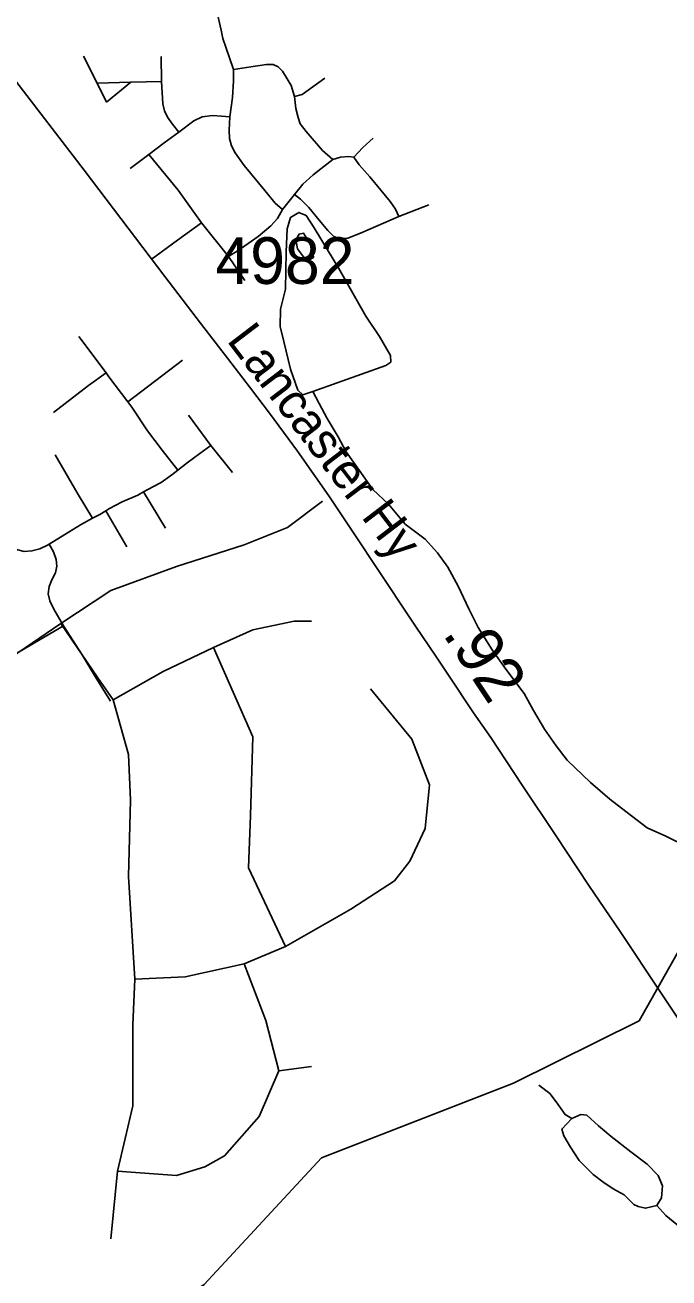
# Model space of a CAD drawing. Extents: x 1383679 to 1536984, y 460658 to 651027.
# Drawn here: x 1442977 to 1444699, y 471554 to 474906 of the extents above; entities that cross this region are included whole.
import ezdxf

# ---------------------------------------------------------------- set-up
doc = ezdxf.new("R2010")
doc.units = 0
for name, color, linetype in [('Exist Hydrographic Creek Single Shore', 7, 'Continuous'), ('Exist Hydrographic Misc Water Feature', 7, 'Continuous'), ('Exist Road Non-System Type 51', 7, 'Continuous'), ('Exist Road Secondary Mileage Hundredths English Label', 7, 'Continuous'), ('Exist Road Secondary Type 51 Attributed', 7, 'Continuous'), ('Exist Road Secondary Type 51 Label', 7, 'Continuous'), ('Exist Road Secondary Type 51 Number Label', 7, 'Continuous')]:
    doc.layers.add(name, color=color, linetype=linetype)

msp = doc.modelspace()

# ---------------------------------------------------------------- linework, layer by layer
at = {"layer": 'Exist Hydrographic Creek Single Shore'}
msp.add_lwpolyline([(1442699, 471184.5), (1443253.1, 471399.8), (1443456.1, 471536.8), (1443770, 471875.2), (1444283.1, 472075), (1444619, 472242.1), (1444791.1, 472547.2), (1445263.1, 472321.1), (1445451, 472153.2), (1445649.1, 472024.5), (1445764.1, 471913.9), (1446012.1, 471807.1), (1446143.1, 471673.2), (1446199.1, 471563.7), (1446261.1, 471319.6), (1446326.1, 471187), (1446767.1, 470702.1), (1446992.1, 470264.3), (1446999.1, 470182.2), (1447024.1, 470165.2), (1447116.1, 469746.5)], dxfattribs=at)
at = {"layer": 'Exist Hydrographic Misc Water Feature'}
for points in [[(1443746, 473925.4), (1443719.7, 473916.1), (1443706, 473928.7), (1443686.9, 473984.9), (1443668.4, 474059.1), (1443659.1, 474099.5), (1443660, 474145.4), (1443672.9, 474199.3), (1443674.7, 474299.4), (1443677.9, 474360.9), (1443686.4, 474391.1), (1443708.7, 474404.6), (1443728.6, 474395.9), (1443750, 474363.5), (1443816, 474254.7), (1443887.7, 474126.9), (1443924.8, 474072.8), (1443953.8, 474022.1), (1443955.4, 474004), (1443941.4, 473994.5), (1443746, 473925.4)], [(1443746.8, 474299.6), (1443739.2, 474320.2), (1443721.7, 474348.5), (1443709.7, 474346.3), (1443701.3, 474330.8), (1443705, 474307), (1443726.4, 474278.7), (1443738.4, 474278.4), (1443748.4, 474283.9), (1443746.8, 474299.6)], [(1443746, 473925.4), (1443763.4, 473893.1), (1443784.6, 473853.2), (1443813.9, 473804.2), (1443835.1, 473764.4), (1443870.1, 473715.3), (1443907.3, 473662.8), (1443948.6, 473624.3), (1443993.7, 473570.8), (1444046.9, 473530.4), (1444080.2, 473493.6), (1444107.5, 473455.3), (1444134.7, 473404.7), (1444163.6, 473344.2), (1444188.6, 473293.6), (1444225.6, 473234.6), (1444262.6, 473182.2), (1444311.4, 473117.2), (1444336.6, 473072.4), (1444365.7, 473021.7), (1444396.9, 472977.6), (1444426.3, 472939.3), (1444489.2, 472879.7), (1444540.5, 472834.4), (1444583.8, 472801.6), (1444641, 472758.5), (1444690.7, 472736.2), (1444744.2, 472708.9)], [(1444350.4, 472070.1), (1444379.9, 472047.4), (1444397.5, 472024.9), (1444420.9, 471990.8), (1444438.8, 471980.6)], [(1444438.8, 471980.6), (1444412.3, 471952.4), (1444417.8, 471934.2), (1444435.4, 471904.3), (1444458.6, 471867.8), (1444496.1, 471830.9), (1444521.7, 471810.7), (1444549.4, 471792.1), (1444579.1, 471775.9), (1444604.6, 471750.8), (1444616.5, 471744.8), (1444636.4, 471740.3), (1444666.7, 471747.8)], [(1444666.7, 471747.8), (1444679, 471768.1), (1444681.5, 471800.1), (1444670.2, 471828.2), (1444640.6, 471858.3), (1444597.3, 471891.2), (1444543.9, 471932.5), (1444510.4, 471961.1), (1444478.9, 471989.6), (1444463.1, 471991.6), (1444438.8, 471980.6)], [(1444666.7, 471747.8), (1444690.1, 471721.1), (1444729.5, 471689.2)]]:
    msp.add_lwpolyline(points, dxfattribs=at)
at = {"layer": 'Exist Road Non-System Type 51'}
for p, q in [((1443133.4, 474822.4), (1443169.9, 474750.2)), ((1443341, 474821.5), (1443341.9, 474754.7)), ((1443259.9, 474752.8), (1443169.9, 474750.2)), ((1443169.9, 474750.2), (1443194.9, 474699.4)), ((1443259.9, 474752.8), (1443194.9, 474699.4)), ((1443341.9, 474754.7), (1443259.9, 474752.8)), ((1443308, 474559.5), (1443258.1, 474522.1)), ((1443697.5, 474452.5), (1443665.4, 474412.4)), ((1443976.4, 474393.8), (1444056.6, 474424.9)), ((1443448.9, 474376.8), (1443521, 474286.8)), ((1443521, 474286.8), (1443564.6, 474222.6)), ((1443120.9, 474072.6), (1443193.2, 473975.1)), ((1443397.6, 474009.1), (1443251.5, 473898)), ((1443413.6, 473861.8), (1443473.5, 473781)), ((1443473.5, 473781), (1443531.4, 473708.8)), ((1443293.9, 473656.6), (1443352, 473560.2)), ((1443192.6, 473606.5), (1443249.1, 473509.7)), ((1443072.3, 473305), (1442833.1, 473141.5)), ((1443072.3, 473305), (1442833.1, 473141.5)), ((1443673.1, 472441), (1443562.3, 472394.2)), ((1443655.6, 472108.2), (1443743.1, 472119.8)), ((1443224, 471839.6), (1443206.5, 471658.6))]:
    msp.add_line(p, q, dxfattribs=at)
for points in [[(1443489.9, 474942.8), (1443501.4, 474891.9), (1443505.9, 474869.6), (1443513.9, 474846.4), (1443534.4, 474786.8)], [(1443534.4, 474786.8), (1443580.8, 474793.8), (1443622.6, 474800.1), (1443640.5, 474800.1), (1443653.9, 474793.8), (1443665.4, 474782.2), (1443677.9, 474761.8), (1443688.6, 474743.9), (1443697.5, 474714.6)], [(1443534.4, 474786.8), (1443534.4, 474756.4), (1443531.8, 474711.8), (1443524.6, 474660.2)], [(1443778.6, 474763.6), (1443718, 474719.9), (1443697.5, 474714.6)], [(1443341.9, 474754.7), (1443345.5, 474694.9), (1443349.9, 474676.2), (1443357.9, 474659.3), (1443371.4, 474640.6), (1443387.6, 474618.8)], [(1443697.5, 474714.6), (1443701.1, 474682.5), (1443707.4, 474658.4), (1443712.6, 474641.5), (1443728.6, 474621), (1443772.4, 474570.2), (1443800, 474546.1)], [(1443524.6, 474660.2), (1443502.4, 474662), (1443478.2, 474663.8), (1443450.6, 474660.2), (1443428.4, 474649.5), (1443387.6, 474618.8)], [(1443524.6, 474660.2), (1443522.9, 474624.5), (1443523.8, 474602.2), (1443529.1, 474582.7), (1443538.9, 474563.9), (1443562.9, 474530.1), (1443618.1, 474463.2), (1443645.9, 474429.3), (1443665.4, 474412.4)], [(1443387.6, 474618.8), (1443349, 474590.7), (1443308, 474559.5)], [(1443907.9, 474603.2), (1443880.1, 474578.2), (1443856.1, 474552.3)], [(1443308, 474559.5), (1443386.5, 474464.1), (1443448.9, 474376.8)], [(1443800, 474546.1), (1443775.9, 474527.4), (1443747.4, 474505.1), (1443719.8, 474480.2), (1443697.5, 474452.5)], [(1443856.1, 474552.3), (1443842.8, 474554.2), (1443820.5, 474552.3), (1443800, 474546.1)], [(1443976.4, 474393.8), (1443967.5, 474413.3), (1443953.2, 474433.8), (1443928.4, 474464.1), (1443898.9, 474499.8), (1443870.4, 474531.8), (1443856.1, 474552.3)], [(1443697.5, 474452.5), (1443713.5, 474440.1), (1443735.9, 474417.8), (1443763.4, 474383.9), (1443786.6, 474356.2), (1443802.6, 474340.2), (1443819.6, 474334), (1443840.1, 474335.8), (1443873.9, 474349.2), (1443976.4, 474393.8)], [(1443665.4, 474412.4), (1443652.1, 474388.3), (1443634.2, 474368.8), (1443600.4, 474340.2), (1443546.9, 474302.8), (1443521, 474286.8)], [(1443448.9, 474376.8), (1443384.6, 474330.4), (1443314.2, 474278.8)], [(1443746.8, 474299.6), (1443739.2, 474320.2), (1443721.7, 474348.5), (1443709.7, 474346.3), (1443701.3, 474330.8), (1443705, 474307), (1443726.4, 474278.7), (1443738.4, 474278.4), (1443748.4, 474283.9), (1443746.8, 474299.6)], [(1443193.2, 473975.1), (1443146.1, 473941.2), (1443052.4, 473869.1)], [(1443193.2, 473975.1), (1443201, 473964.7), (1443251.5, 473898)], [(1443251.5, 473898), (1443262.6, 473883.3), (1443304.6, 473820.4), (1443343.4, 473768), (1443385.4, 473715.1)], [(1443056.8, 473755.7), (1443119, 473650.2), (1443156.9, 473586.1)], [(1443473.5, 473781), (1443443.9, 473759.4), (1443410, 473734.1), (1443385.4, 473715.1)], [(1443385.4, 473715.1), (1443369.2, 473702.7), (1443340.9, 473682.3), (1443318.8, 473670), (1443293.9, 473656.6)], [(1443293.9, 473656.6), (1443278.6, 473648.4), (1443236.1, 473629.9), (1443202.9, 473612.7), (1443192.6, 473606.5)], [(1443772.3, 473632), (1443679, 473561.9), (1443562.3, 473515.2), (1443381.5, 473456.8), (1443206.5, 473392.6), (1443072.3, 473305)], [(1443192.6, 473606.5), (1443176.4, 473596.7), (1443156.9, 473586.1)], [(1443156.9, 473586.1), (1443125.1, 473568.9), (1443040.9, 473517.4)], [(1443040.9, 473517.4), (1443036.4, 473514.7), (1443016.6, 473504.8), (1442995.1, 473498.7), (1442974.1, 473497.4), (1442953.9, 473502.9), (1442934.1, 473511), (1442913.1, 473524.5), (1442890.4, 473541.2), (1442879.5, 473548.2)], [(1443040.9, 473517.4), (1443053.1, 473496.5), (1443060.2, 473476.3), (1443062.1, 473458.1), (1443058.2, 473440.5), (1443048.5, 473421.6), (1443041.4, 473404), (1443038.8, 473384.4), (1443042.6, 473365.6), (1443053.6, 473342.8), (1443079.9, 473298.2)], [(1443079.9, 473298.2), (1442960.8, 473228.8), (1442957.6, 473227)], [(1443072.3, 473305), (1443171.5, 473159.1), (1443212.3, 473100.7)], [(1443072.3, 473305), (1443171.5, 473159.1), (1443212.3, 473100.7)], [(1443079.9, 473298.2), (1443129.4, 473220.8), (1443164.4, 473162.6), (1443205.4, 473097.2)], [(1443480.6, 473240.8), (1443585.6, 473287.5), (1443696.5, 473310.8), (1443743.1, 473310.8)], [(1443212.3, 473100.7), (1443346.5, 473176.6), (1443480.6, 473240.8)], [(1443480.6, 473240.8), (1443585.6, 473001.4), (1443579.8, 472791.2), (1443574, 472651.1), (1443673.1, 472441)], [(1443673.1, 472441), (1443848.1, 472540.2), (1443964.8, 472616.1), (1444005.6, 472668.6), (1444046.5, 472756.2), (1444058.1, 472873), (1444011.5, 472995.6), (1443900.6, 473129.9)], [(1443270.6, 472353.4), (1443253.1, 472627.8), (1443259, 472832.1), (1443253.1, 472954.7), (1443212.3, 473100.7)], [(1443562.3, 472394.2), (1443404.8, 472359.2), (1443270.6, 472353.4)], [(1443562.3, 472394.2), (1443620.6, 472242.5), (1443655.6, 472108.2)], [(1443224, 471839.6), (1443264.8, 472014.8), (1443264.8, 472230.8), (1443270.6, 472353.4)], [(1443655.6, 472108.2), (1443603.1, 471985.6), (1443509.8, 471880.5), (1443457.3, 471851.3), (1443381.5, 471827.9), (1443224, 471839.6)]]:
    msp.add_lwpolyline(points, dxfattribs=at)
at = {"layer": 'Exist Road Secondary Type 51 Attributed'}
msp.add_lwpolyline([(1444795.2, 472139.8), (1444675.8, 472318.9), (1444568.1, 472480.6), (1444484.8, 472604.1), (1444396.3, 472737.6), (1444306.4, 472872.3), (1444222.1, 472999.4), (1444176.2, 473066), (1444109.2, 473166.7), (1444075, 473217.5), (1444021, 473297.7), (1443911.6, 473462.2), (1443867.5, 473528.2), (1443789.4, 473646), (1443753.7, 473697.1), (1443705.5, 473766), (1443630.5, 473867.3), (1443579.4, 473934.3), (1443518.4, 474014.7), (1443446.1, 474108.4), (1443350.3, 474233.1), (1443134.4, 474517.9), (1442836.2, 474905)], dxfattribs=at)

# ---------------------------------------------------------------- texts
at = {"layer": 'Exist Road Secondary Mileage Hundredths English Label'}
msp.add_text('.92', height=125, rotation=303.6349, dxfattribs=at).set_placement((1444091.7, 473276.9))
at = {"layer": 'Exist Road Secondary Type 51 Label'}
msp.add_text('Lancaster Hy', height=95, rotation=307.3447, dxfattribs=at).set_placement((1443514.1, 474061.8))
at = {"layer": 'Exist Road Secondary Type 51 Number Label'}
msp.add_text('4982', height=125, dxfattribs=at).set_placement((1443485.9, 474213.1))

doc.saveas('drawing.dxf')
